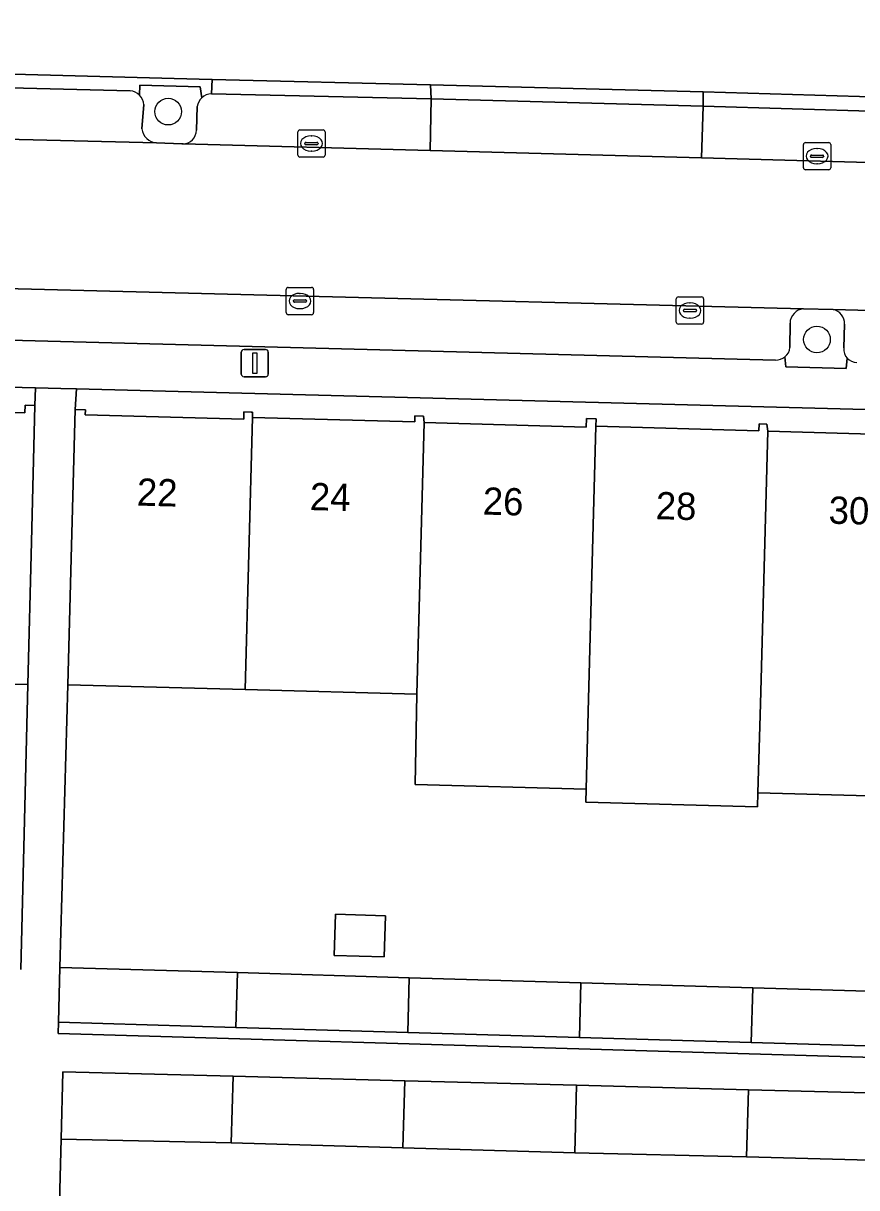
# Model space of a CAD drawing. Extents: x 162082 to 163401, y 388089 to 388636.
# Drawn here: x 162433.52 to 162464.07, y 388429.85 to 388472.55 of the extents above; entities that cross this region are included whole.
import ezdxf

# ---------------------------------------------------------------- set-up
doc = ezdxf.new("R2010")
doc.units = 0
for name, color, linetype in [('IMGEO_Berm_open', 7, 'Continuous'), ('IMGEO_Boom', 7, 'Continuous'), ('IMGEO_Erf', 7, 'Continuous'), ('IMGEO_Fietspad_gesloten', 7, 'Continuous'), ('IMGEO_Groenvoorziening', 7, 'Continuous'), ('IMGEO_Kolk', 7, 'Continuous'), ('IMGEO_Lichtmast', 7, 'Continuous'), ('IMGEO_Pand', 7, 'Continuous'), ('IMGEO_Pand_nummerreeks', 7, 'Continuous'), ('IMGEO_Parkeervlak_open', 7, 'Continuous'), ('IMGEO_Rijbaan_lokaal_gesloten', 7, 'Continuous'), ('IMGEO_Rijbaan_lokaal_open', 7, 'Continuous'), ('IMGEO_Voetpad_open', 7, 'Continuous')]:
    doc.layers.add(name, color=color, linetype=linetype)

msp = doc.modelspace()

# ---------------------------------------------------------------- linework, layer by layer
at = {"layer": 'IMGEO_Berm_open'}
for points in [[(162420.862, 388471.019), (162420.815, 388470.489), (162437.435, 388470.075)], [(162440.414, 388469.962), (162440.436, 388470.49), (162440.416, 388470.49), (162420.862, 388471.019)], [(162437.78, 388469.918), (162437.793, 388470.284), (162440.007, 388470.223), (162440.06, 388469.825)]]:
    msp.add_lwpolyline(points, dxfattribs=at)
msp.add_lwpolyline([(162458.442, 388470.036), (162448.448, 388470.301), (162448.466, 388469.786), (162458.448, 388469.509)], close=True, dxfattribs=at)
for centre, radius, start, end in [((162437.4, 388469.541), 0.535, 44.7936, 86.2684), ((162440.415, 388469.433), 0.529, 90.1338, 132.1797)]:
    msp.add_arc(centre, radius, start, end, dxfattribs=at)
at = {"layer": 'IMGEO_Boom'}
for centre in [(162438.828, 388469.314), (162462.615, 388460.959)]:
    msp.add_circle(centre, 0.489, dxfattribs=at)
at = {"layer": 'IMGEO_Erf'}
for points in [[(162427.754, 388458.419), (162433.572, 388458.274), (162433.579, 388458.547), (162433.942, 388458.538), (162433.966, 388459.183), (162383.691, 388460.456)], [(162475.598, 388458.096), (162435.462, 388459.144), (162435.421, 388458.395), (162435.793, 388458.384), (162435.788, 388458.199), (162441.599, 388458.04), (162441.607, 388458.301), (162441.871, 388458.293), (162441.923, 388458.291), (162441.918, 388458.097), (162447.868, 388457.94), (162447.874, 388458.157), (162448.19, 388458.149), (162448.213, 388457.909), (162454.151, 388457.747), (162454.16, 388458.059), (162454.514, 388458.049), (162454.513, 388457.776), (162460.486, 388457.613), (162460.493, 388457.864), (162460.771, 388457.857), (162460.81, 388457.592), (162466.749, 388457.429)], [(162433.427, 388437.851), (162433.687, 388448.306), (162427.233, 388448.467)], [(162466.751, 388444.167), (162460.453, 388444.34), (162460.439, 388443.817), (162454.141, 388443.99), (162454.154, 388444.466), (162447.886, 388444.635), (162447.945, 388447.948), (162441.648, 388448.121), (162435.145, 388448.299), (162434.862, 388437.934), (162441.367, 388437.742), (162447.665, 388437.556), (162453.962, 388437.371), (162460.26, 388437.185), (162466.557, 388436.999)]]:
    msp.add_lwpolyline(points, dxfattribs=at)
for points in [[(162446.753, 388438.317), (162444.917, 388438.371), (162444.962, 388439.881), (162446.797, 388439.827)], [(162485.393, 388434.433), (162479.098, 388434.619), (162472.78, 388434.805), (162466.503, 388434.99), (162460.206, 388435.176), (162453.908, 388435.362), (162447.611, 388435.547), (162441.313, 388435.733), (162434.808, 388435.925), (162434.796, 388435.51), (162438.558, 388435.399), (162451.799, 388435.008), (162463.467, 388434.663), (162478.763, 388434.212), (162498.133, 388433.64), (162498.145, 388434.057), (162491.683, 388434.248)], [(162498.026, 388429.993), (162491.522, 388430.163), (162485.225, 388430.327), (162478.928, 388430.491), (162472.629, 388430.655), (162466.332, 388430.819), (162460.033, 388430.984), (162453.734, 388431.129), (162447.437, 388431.315), (162441.14, 388431.501), (162434.899, 388431.639), (162434.704, 388424.236), (162440.931, 388424.059), (162447.229, 388423.88), (162453.526, 388423.702), (162459.824, 388423.523), (162466.122, 388423.345), (162472.419, 388423.166), (162478.717, 388422.987), (162485.014, 388422.809), (162485.111, 388426.243), (162491.408, 388426.064), (162491.312, 388422.63), (162497.803, 388422.446)]]:
    msp.add_lwpolyline(points, close=True, dxfattribs=at)
at = {"layer": 'IMGEO_Fietspad_gesloten'}
msp.add_lwpolyline([(162358.201, 388472.554), (162369.037, 388472.285), (162375.078, 388472.135), (162386.708, 388471.847), (162390.238, 388471.759), (162401.837, 388471.472), (162408.03, 388471.318), (162408.007, 388470.829), (162416.505, 388470.602), (162416.525, 388471.113), (162420.862, 388471.019), (162440.416, 388470.49), (162440.436, 388470.49), (162448.448, 388470.301), (162458.442, 388470.036), (162464.998, 388469.844), (162475.747, 388469.573), (162481.767, 388469.41), (162492.263, 388469.129), (162498.783, 388468.948), (162509.296, 388468.657)], dxfattribs=at)
at = {"layer": 'IMGEO_Groenvoorziening'}
for points in [[(162440.06, 388469.825), (162440.007, 388470.223), (162437.793, 388470.284), (162437.78, 388469.918)], [(162437.932, 388469.57), (162437.861, 388468.687)], [(162439.862, 388468.633), (162439.892, 388469.5)], [(162438.401, 388468.167), (162439.33, 388468.131), (162439.373, 388468.131)], [(162463.206, 388462.062), (162462.126, 388462.081)], [(162461.627, 388461.554), (162461.625, 388460.662)], [(162463.603, 388460.649), (162463.629, 388461.525)], [(162461.439, 388460.32), (162461.475, 388459.953), (162463.686, 388459.896), (162463.727, 388460.271)]]:
    msp.add_lwpolyline(points, dxfattribs=at)
for centre, radius, start, end in [((162437.399, 388469.544), 0.534, 2.748, 44.4416), ((162440.413, 388469.436), 0.525, 132.2853, 173.0437), ((162438.454, 388468.762), 0.597, 187.2088, 264.9531), ((162439.355, 388468.637), 0.507, 271.9866, 359.5166), ((162462.161, 388461.548), 0.534, 93.7335, 179.393), ((162463.081, 388461.528), 0.548, 359.641, 76.8147), ((162461.106, 388460.723), 0.523, 309.6001, 353.3199), ((162464.069, 388460.592), 0.469, 173.066, 223.2573)]:
    msp.add_arc(centre, radius, start, end, dxfattribs=at)
at = {"layer": 'IMGEO_Kolk'}
for p, q in [((162443.582, 388467.719), (162443.582, 388468.571)), ((162443.657, 388468.645), (162444.509, 388468.645)), ((162444.07, 388468.425), (162444.095, 388468.425)), ((162444.583, 388468.571), (162444.583, 388467.719)), ((162443.841, 388468.139), (162443.841, 388468.151)), ((162444.279, 388468.102), (162443.881, 388468.102)), ((162443.884, 388468.188), (162444.282, 388468.188)), ((162444.325, 388468.151), (162444.325, 388468.139)), ((162462.118, 388467.255), (162462.118, 388468.107)), ((162462.193, 388468.181), (162463.045, 388468.181)), ((162462.606, 388467.961), (162462.631, 388467.961)), ((162463.119, 388468.107), (162463.119, 388467.255)), ((162444.509, 388467.645), (162443.657, 388467.645)), ((162444.093, 388467.865), (162444.068, 388467.865)), ((162462.377, 388467.675), (162462.377, 388467.687)), ((162462.815, 388467.638), (162462.417, 388467.638)), ((162462.42, 388467.724), (162462.818, 388467.724)), ((162462.861, 388467.687), (162462.861, 388467.675)), ((162463.045, 388467.181), (162462.193, 388467.181)), ((162462.629, 388467.401), (162462.604, 388467.401)), ((162443.233, 388462.869), (162444.085, 388462.869)), ((162443.158, 388461.943), (162443.158, 388462.795)), ((162443.46, 388462.412), (162443.858, 388462.412)), ((162443.646, 388462.649), (162443.671, 388462.649)), ((162444.159, 388462.795), (162444.159, 388461.943)), ((162457.458, 388461.596), (162457.458, 388462.448)), ((162457.533, 388462.522), (162458.385, 388462.522)), ((162458.459, 388462.448), (162458.459, 388461.596)), ((162443.417, 388462.363), (162443.417, 388462.375)), ((162443.855, 388462.326), (162443.457, 388462.326)), ((162443.669, 388462.089), (162443.644, 388462.089)), ((162443.901, 388462.375), (162443.901, 388462.363)), ((162457.717, 388462.016), (162457.717, 388462.028)), ((162458.155, 388461.979), (162457.757, 388461.979)), ((162457.76, 388462.065), (162458.158, 388462.065)), ((162457.946, 388462.302), (162457.971, 388462.302)), ((162458.201, 388462.028), (162458.201, 388462.016)), ((162444.085, 388461.869), (162443.233, 388461.869)), ((162457.969, 388461.742), (162457.944, 388461.742)), ((162458.385, 388461.522), (162457.533, 388461.522))]:
    msp.add_line(p, q, dxfattribs=at)
for points in [[(162443.582, 388467.719), (162443.582, 388468.571)], [(162443.657, 388468.645), (162444.509, 388468.645)], [(162444.583, 388468.571), (162444.583, 388467.719)], [(162462.118, 388467.255), (162462.118, 388468.107)], [(162462.193, 388468.181), (162463.045, 388468.181)], [(162463.119, 388468.107), (162463.119, 388467.255)], [(162444.509, 388467.645), (162443.657, 388467.645)], [(162463.045, 388467.181), (162462.193, 388467.181)], [(162443.233, 388462.869), (162444.085, 388462.869)], [(162443.158, 388461.943), (162443.158, 388462.795)], [(162444.159, 388462.795), (162444.159, 388461.943)], [(162457.458, 388461.596), (162457.458, 388462.448)], [(162457.533, 388462.522), (162458.385, 388462.522)], [(162458.459, 388462.448), (162458.459, 388461.596)], [(162444.085, 388461.869), (162443.233, 388461.869)], [(162458.385, 388461.522), (162457.533, 388461.522)]]:
    msp.add_lwpolyline(points, dxfattribs=at)
for centre, radius, start, end in [((162443.659, 388468.569), 0.0765, 91.552, 178.448), ((162443.659, 388468.569), 0.0765, 91.552, 178.448), ((162444.507, 388468.569), 0.0765, 1.552, 88.448), ((162444.507, 388468.569), 0.0765, 1.552, 88.448), ((162443.881, 388468.148), 0.0403, 85.8775, 175.7526), ((162443.878, 388468.138), 0.0366, 178.938, 274.7102), ((162444.282, 388468.145), 0.043, 264.8664, 352.4533), ((162444.286, 388468.15), 0.0386, 1.7309, 96.639), ((162462.195, 388468.105), 0.0765, 91.552, 178.448), ((162462.195, 388468.105), 0.0765, 91.552, 178.448), ((162463.043, 388468.105), 0.0765, 1.552, 88.448), ((162463.043, 388468.105), 0.0765, 1.552, 88.448), ((162443.659, 388467.721), 0.0765, 181.552, 268.448), ((162443.659, 388467.721), 0.0765, 181.552, 268.448), ((162444.507, 388467.721), 0.0765, 271.552, 358.448), ((162444.507, 388467.721), 0.0765, 271.552, 358.448), ((162462.417, 388467.684), 0.0403, 85.8775, 175.7526), ((162462.414, 388467.674), 0.0366, 178.938, 274.7102), ((162462.818, 388467.681), 0.043, 264.8664, 352.4533), ((162462.822, 388467.686), 0.0386, 1.7309, 96.639), ((162462.195, 388467.257), 0.0765, 181.552, 268.448), ((162462.195, 388467.257), 0.0765, 181.552, 268.448), ((162463.043, 388467.257), 0.0765, 271.552, 358.448), ((162463.043, 388467.257), 0.0765, 271.552, 358.448), ((162443.235, 388462.793), 0.0765, 91.552, 178.448), ((162443.235, 388462.793), 0.0765, 91.552, 178.448), ((162444.083, 388462.793), 0.0765, 1.552, 88.448), ((162444.083, 388462.793), 0.0765, 1.552, 88.448), ((162443.457, 388462.372), 0.0403, 85.8775, 175.7526), ((162443.862, 388462.374), 0.0386, 1.7309, 96.639), ((162457.535, 388462.446), 0.0765, 91.552, 178.448), ((162457.535, 388462.446), 0.0765, 91.552, 178.448), ((162458.383, 388462.446), 0.0765, 1.552, 88.448), ((162458.383, 388462.446), 0.0765, 1.552, 88.448), ((162443.454, 388462.362), 0.0366, 178.938, 274.7102), ((162443.858, 388462.369), 0.043, 264.8664, 352.4533), ((162457.757, 388462.025), 0.0403, 85.8775, 175.7526), ((162457.754, 388462.015), 0.0366, 178.938, 274.7102), ((162458.158, 388462.022), 0.043, 264.8664, 352.4533), ((162458.162, 388462.027), 0.0386, 1.7309, 96.639), ((162443.235, 388461.945), 0.0765, 181.552, 268.448), ((162443.235, 388461.945), 0.0765, 181.552, 268.448), ((162444.083, 388461.945), 0.0765, 271.552, 358.448), ((162444.083, 388461.945), 0.0765, 271.552, 358.448), ((162457.535, 388461.598), 0.0765, 181.552, 268.448), ((162457.535, 388461.598), 0.0765, 181.552, 268.448), ((162458.383, 388461.598), 0.0765, 271.552, 358.448), ((162458.383, 388461.598), 0.0765, 271.552, 358.448)]:
    msp.add_arc(centre, radius, start, end, dxfattribs=at)
for centre, major_axis, ratio, start_param, end_param in [((162444.069, 388468.145), (-0.387, 0.002), 0.722429, 4.712389, 7.853982), ((162444.094, 388468.145), (-0.39, 0.002), 0.717154, 1.570796, 4.712389), ((162462.605, 388467.681), (-0.387, 0.002), 0.722429, 4.712389, 7.853982), ((162462.63, 388467.681), (-0.39, 0.002), 0.717154, 1.570796, 4.712389), ((162443.645, 388462.369), (-0.387, 0.002), 0.722429, 4.712389, 7.853982), ((162443.67, 388462.369), (-0.39, 0.002), 0.717154, 1.570796, 4.712389), ((162457.945, 388462.022), (-0.387, 0.002), 0.722429, 4.712389, 7.853982), ((162457.97, 388462.022), (-0.39, 0.002), 0.717154, 1.570796, 4.712389)]:
    msp.add_ellipse(centre, major_axis=major_axis, ratio=ratio, start_param=start_param, end_param=end_param, dxfattribs=at)
at = {"layer": 'IMGEO_Lichtmast'}
for p, q in [((162441.51, 388459.691), (162441.51, 388460.491)), ((162441.51, 388460.491), (162441.51, 388459.691)), ((162441.61, 388460.591), (162442.4, 388460.591)), ((162442.4, 388460.591), (162441.61, 388460.591)), ((162442.5, 388460.491), (162442.5, 388459.691)), ((162442.5, 388459.691), (162442.5, 388460.491)), ((162442.4, 388459.591), (162441.61, 388459.591)), ((162441.61, 388459.591), (162442.4, 388459.591))]:
    msp.add_line(p, q, dxfattribs=at)
msp.add_lwpolyline([(162441.93, 388460.466), (162442.08, 388460.466), (162442.08, 388459.716), (162441.93, 388459.716), (162441.93, 388460.466)], dxfattribs=at)
for centre, start, end in [((162441.61, 388460.491), 90, 180), ((162441.61, 388460.491), 90, 180), ((162442.4, 388460.491), 0, 90), ((162442.4, 388460.491), 360, 90), ((162441.61, 388459.691), 180, 270), ((162441.61, 388459.691), 180, 270), ((162442.4, 388459.691), 270, 0), ((162442.4, 388459.691), 270, 0)]:
    msp.add_arc(centre, 0.1, start, end, dxfattribs=at)
at = {"layer": 'IMGEO_Pand'}
for points in [[(162433.942, 388458.538), (162433.579, 388458.547), (162433.572, 388458.274), (162427.754, 388458.419), (162427.759, 388458.631), (162427.48, 388458.636), (162427.475, 388458.424), (162427.233, 388448.467), (162433.687, 388448.306), (162433.817, 388453.54)], [(162441.918, 388458.097), (162441.923, 388458.291), (162441.871, 388458.293), (162441.607, 388458.301), (162441.599, 388458.04), (162435.788, 388458.199), (162435.793, 388458.384), (162435.421, 388458.395), (162435.284, 388453.397), (162435.145, 388448.299), (162441.648, 388448.121)], [(162448.213, 388457.909), (162448.19, 388458.149), (162447.874, 388458.157), (162447.868, 388457.94), (162441.918, 388458.097), (162441.648, 388448.121), (162447.945, 388447.948)], [(162454.513, 388457.776), (162454.514, 388458.049), (162454.16, 388458.059), (162454.151, 388457.747), (162448.213, 388457.909), (162447.945, 388447.948), (162447.886, 388444.635), (162454.154, 388444.466), (162454.243, 388447.776)], [(162460.81, 388457.592), (162460.771, 388457.857), (162460.493, 388457.864), (162460.486, 388457.613), (162454.513, 388457.776), (162454.243, 388447.776), (162454.154, 388444.466), (162454.141, 388443.99), (162460.439, 388443.817), (162460.453, 388444.34), (162460.541, 388447.603)], [(162467.109, 388457.436), (162467.095, 388457.638), (162466.755, 388457.647), (162466.749, 388457.429), (162460.81, 388457.592), (162460.541, 388447.603), (162460.453, 388444.34), (162466.751, 388444.167), (162466.839, 388447.431)], [(162444.917, 388438.371), (162446.753, 388438.317), (162446.797, 388439.827), (162444.962, 388439.881)], [(162441.367, 388437.742), (162434.862, 388437.934), (162434.808, 388435.925), (162441.313, 388435.733)], [(162447.665, 388437.556), (162441.367, 388437.742), (162441.313, 388435.733), (162447.611, 388435.547)], [(162447.665, 388437.556), (162447.611, 388435.547), (162453.908, 388435.362), (162453.962, 388437.371)], [(162460.26, 388437.185), (162453.962, 388437.371), (162453.908, 388435.362), (162460.206, 388435.176)], [(162460.26, 388437.185), (162460.206, 388435.176), (162466.503, 388434.99), (162466.557, 388436.999)], [(162441.207, 388433.939), (162434.964, 388434.102), (162434.899, 388431.639), (162441.14, 388431.501)], [(162447.506, 388433.775), (162441.207, 388433.939), (162441.14, 388431.501), (162447.437, 388431.315)], [(162453.803, 388433.611), (162447.506, 388433.775), (162447.437, 388431.315), (162453.734, 388431.129)], [(162460.103, 388433.446), (162453.803, 388433.611), (162453.734, 388431.129), (162460.033, 388430.984)], [(162466.402, 388433.282), (162460.103, 388433.446), (162460.033, 388430.984), (162466.332, 388430.819)]]:
    msp.add_lwpolyline(points, close=True, dxfattribs=at)
at = {"layer": 'IMGEO_Parkeervlak_open'}
for points in [[(162437.435, 388470.075), (162420.815, 388470.489)], [(162437.861, 388468.687), (162437.932, 388469.57)], [(162419.774, 388468.618), (162438.401, 388468.167)], [(162462.126, 388462.081), (162421.807, 388463.11)], [(162497.037, 388461.139), (162475.436, 388461.725), (162463.206, 388462.062)], [(162461.625, 388460.662), (162461.627, 388461.554)], [(162422.716, 388461.202), (162423.167, 388461.19), (162461.098, 388460.203)], [(162463.629, 388461.525), (162463.603, 388460.649)]]:
    msp.add_lwpolyline(points, dxfattribs=at)
msp.add_lwpolyline([(162458.448, 388469.509), (162448.466, 388469.786), (162448.429, 388467.886), (162458.384, 388467.618)], close=True, dxfattribs=at)
for centre, radius, start, end in [((162437.4, 388469.541), 0.535, 44.7936, 86.2684), ((162437.399, 388469.544), 0.534, 2.748, 44.4416), ((162438.454, 388468.762), 0.597, 187.2088, 264.9531), ((162462.161, 388461.548), 0.534, 93.7335, 179.393), ((162463.081, 388461.528), 0.548, 359.641, 76.8147), ((162461.11, 388460.723), 0.52, 268.6463, 309.2288), ((162461.106, 388460.723), 0.523, 309.6001, 353.3199), ((162464.069, 388460.592), 0.469, 173.066, 223.2573), ((162464.072, 388460.592), 0.471, 222.9605, 270.0424)]:
    msp.add_arc(centre, radius, start, end, dxfattribs=at)
at = {"layer": 'IMGEO_Rijbaan_lokaal_gesloten'}
for points in [[(162504.674, 388466.396), (162498.717, 388466.552), (162492.196, 388466.723), (162481.721, 388466.997), (162474.776, 388467.179), (162471.449, 388467.262), (162471.402, 388467.266), (162464.938, 388467.441), (162458.384, 388467.618), (162448.429, 388467.886), (162439.373, 388468.131), (162439.33, 388468.131), (162438.401, 388468.167), (162419.774, 388468.618), (162418.749, 388468.644), (162408.223, 388468.89), (162403.702, 388469.023), (162402.728, 388469.034), (162390.18, 388469.346), (162386.66, 388469.431), (162375.01, 388469.723), (162368.972, 388469.873), (162357.12, 388470.167), (162357.479, 388464.187)], [(162363.947, 388464.619), (162365.328, 388464.563), (162365.948, 388464.538), (162370.967, 388464.412), (162371.659, 388464.386), (162390.127, 388463.916), (162391.354, 388463.895), (162408.184, 388463.445), (162420.621, 388463.13), (162421.807, 388463.11), (162462.126, 388462.081), (162463.206, 388462.062), (162475.436, 388461.725), (162497.037, 388461.139)]]:
    msp.add_lwpolyline(points, dxfattribs=at)
at = {"layer": 'IMGEO_Rijbaan_lokaal_open'}
for points in [[(162448.448, 388470.301), (162440.436, 388470.49), (162440.414, 388469.962), (162448.466, 388469.786)], [(162464.998, 388469.844), (162458.442, 388470.036), (162458.448, 388469.509), (162464.966, 388469.324)], [(162464.966, 388469.324), (162458.448, 388469.509), (162458.384, 388467.618), (162464.938, 388467.441)]]:
    msp.add_lwpolyline(points, close=True, dxfattribs=at)
for points in [[(162439.373, 388468.131), (162448.429, 388467.886), (162448.466, 388469.786)], [(162448.466, 388469.786), (162440.414, 388469.962)], [(162439.892, 388469.5), (162439.862, 388468.633)]]:
    msp.add_lwpolyline(points, dxfattribs=at)
for centre, radius, start, end in [((162440.413, 388469.436), 0.525, 132.2853, 173.0437), ((162440.415, 388469.433), 0.529, 90.1338, 132.1797), ((162439.355, 388468.637), 0.507, 271.9866, 359.5166)]:
    msp.add_arc(centre, radius, start, end, dxfattribs=at)
at = {"layer": 'IMGEO_Voetpad_open'}
for points in [[(162461.098, 388460.203), (162423.167, 388461.19), (162422.716, 388461.202)], [(162348.465, 388460.809), (162349.16, 388459.748), (162344.51, 388456.617), (162345.699, 388455.235), (162350.246, 388458.32), (162358.756, 388460.74), (162365.975, 388460.578), (162366.001, 388460.726), (162370.521, 388460.602), (162370.546, 388460.711), (162370.655, 388460.714), (162370.734, 388460.717), (162370.734, 388460.784), (162383.691, 388460.456), (162433.966, 388459.183), (162434.894, 388459.159), (162435.462, 388459.144), (162475.598, 388458.096), (162498.856, 388457.469), (162500.341, 388457.43), (162525.566, 388456.776)], [(162463.727, 388460.271), (162463.686, 388459.896), (162461.475, 388459.953), (162461.439, 388460.32)], [(162478.763, 388434.212), (162463.467, 388434.663), (162451.799, 388435.008), (162438.558, 388435.399), (162434.796, 388435.51), (162434.808, 388435.925), (162434.862, 388437.934), (162435.145, 388448.299), (162435.284, 388453.397), (162435.421, 388458.395), (162435.462, 388459.144), (162434.894, 388459.159), (162433.966, 388459.183), (162433.942, 388458.538), (162433.817, 388453.54), (162433.687, 388448.306), (162433.427, 388437.851)], [(162434.704, 388424.236), (162434.899, 388431.639), (162434.964, 388434.102), (162441.207, 388433.939), (162447.506, 388433.775), (162453.803, 388433.611), (162460.103, 388433.446), (162466.402, 388433.282), (162472.699, 388433.118), (162478.983, 388432.954), (162485.294, 388432.789), (162491.591, 388432.625), (162498.098, 388432.455), (162498.026, 388429.993), (162497.803, 388422.446)]]:
    msp.add_lwpolyline(points, dxfattribs=at)
for centre, radius, start, end in [((162461.11, 388460.723), 0.52, 268.6463, 309.2288), ((162464.072, 388460.592), 0.471, 222.9605, 270.0424)]:
    msp.add_arc(centre, radius, start, end, dxfattribs=at)

# ---------------------------------------------------------------- texts
at = {"layer": 'IMGEO_Pand_nummerreeks'}
for s, rotation, p in [('22', 358.5046, (162437.671, 388454.869)), ('24', 358.5059, (162444.013, 388454.704)), ('26', 358.5046, (162450.353, 388454.539)), ('28', 358.5046, (162456.695, 388454.372)), ('30', 358.5046, (162463.034, 388454.207))]:
    msp.add_text(s, height=1, rotation=rotation, dxfattribs=at).set_placement(p)

doc.saveas('drawing.dxf')
